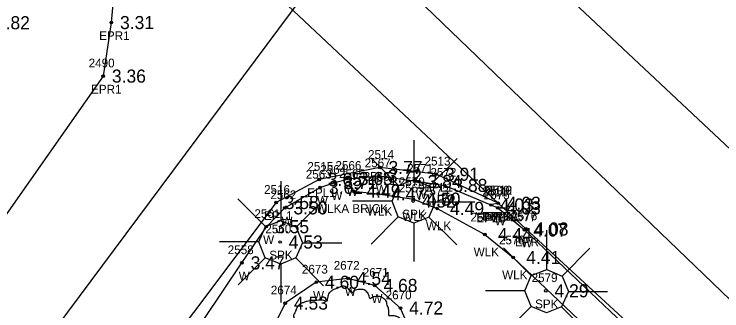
# Model space of a CAD drawing. Extents: x 2608598 to 2610682, y 641451 to 643526.
# Drawn here: x 2610061 to 2610142.2, y 642090.7 to 642124.7 of the extents above; entities that cross this region are included whole.
import ezdxf

# ---------------------------------------------------------------- set-up
doc = ezdxf.new("R2010")
doc.units = 0
for name, color, linetype in [('RD_EX_BldgApp', 7, 'Continuous'), ('RD_EX_BldgApp_txCode', 7, 'Continuous'), ('RD_EX_Misc', 7, 'Continuous'), ('RD_EX_Misc_txCode', 7, 'Continuous'), ('RD_EX_Road', 7, 'Continuous'), ('RD_EX_Road_txCode', 7, 'Continuous'), ('RD_EX_TX_BldgApp_ELEV', 7, 'Continuous'), ('RD_EX_TX_H2O_ELEV', 7, 'Continuous'), ('RD_EX_TX_Misc_ELEV', 7, 'Continuous'), ('RD_EX_TX_Road_ELEV', 7, 'Continuous'), ('RD_EX_VEG', 7, 'Continuous'), ('RD_HC_Cl', 7, 'Continuous'), ('RD_SMD_Locator', 7, 'Continuous')]:
    doc.layers.add(name, color=color, linetype=linetype)

msp = doc.modelspace()

# ---------------------------------------------------------------- linework, layer by layer
at = {"layer": 'RD_EX_BldgApp'}
for p, q in [((2610106.871, 642105.725), (2610106.871, 642110.234)), ((2610105.084, 642105.027), (2610101.901, 642108.209)), ((2610108.622, 642104.955), (2610111.818, 642108.151)), ((2610091.602, 642101.029), (2610091.602, 642105.538)), ((2610089.814, 642100.331), (2610086.631, 642103.513)), ((2610093.352, 642100.259), (2610096.548, 642103.455)), ((2610104.341, 642103.263), (2610099.818, 642103.263)), ((2610109.346, 642103.181), (2610113.842, 642103.181)), ((2610105.059, 642101.451), (2610101.942, 642098.333)), ((2610108.568, 642101.426), (2610111.76, 642098.235)), ((2610106.83, 642100.719), (2610106.83, 642096.309)), ((2610122.103, 642095.429), (2610122.103, 642099.939)), ((2610089.071, 642098.567), (2610084.549, 642098.567)), ((2610094.076, 642098.485), (2610098.573, 642098.485)), ((2610120.315, 642094.731), (2610117.132, 642097.914)), ((2610123.853, 642094.66), (2610127.049, 642097.856)), ((2610089.79, 642096.755), (2610086.672, 642093.637)), ((2610093.298, 642096.73), (2610096.49, 642093.539)), ((2610091.561, 642096.023), (2610091.561, 642091.613)), ((2610119.572, 642092.967), (2610115.05, 642092.967)), ((2610124.577, 642092.885), (2610129.074, 642092.885)), ((2610120.291, 642091.155), (2610117.173, 642088.038)), ((2610123.799, 642091.131), (2610126.991, 642087.939))]:
    msp.add_line(p, q, dxfattribs=at)
for points in [[(2610076.143, 642079.8), (2610087.117, 642096.172), (2610089.916, 642100.321), (2610092.029, 642102.48), (2610096.097, 642104.832), (2610097.757, 642105.387), (2610099.526, 642105.848), (2610102.859, 642106.137), (2610107.426, 642105.51), (2610110.383, 642105.055), (2610116.498, 642102.476), (2610119.551, 642099.941), (2610134.705, 642085.572)], [(2610106.665, 642087.897), (2610105.304, 642090.989), (2610102.356, 642093.581), (2610099.302, 642094.387), (2610095.648, 642093.945), (2610092.084, 642091.554), (2610090.066, 642087.454)]]:
    msp.add_lwpolyline(points, dxfattribs=at)
for points in [[(2610105.084, 642105.027), (2610106.871, 642105.725), (2610108.622, 642104.955), (2610109.346, 642103.181), (2610108.568, 642101.426), (2610106.83, 642100.719), (2610105.059, 642101.451), (2610104.341, 642103.263)], [(2610089.814, 642100.331), (2610091.602, 642101.029), (2610093.352, 642100.259), (2610094.076, 642098.485), (2610093.298, 642096.73), (2610091.561, 642096.023), (2610089.79, 642096.755), (2610089.071, 642098.567)], [(2610120.315, 642094.731), (2610122.103, 642095.429), (2610123.853, 642094.66), (2610124.577, 642092.885), (2610123.799, 642091.131), (2610122.062, 642090.424), (2610120.291, 642091.155), (2610119.572, 642092.967)]]:
    msp.add_lwpolyline(points, close=True, dxfattribs=at)
at = {"layer": 'RD_EX_Misc'}
msp.add_lwpolyline([(2610099.903, 642104.401), (2610102.737, 642104.088), (2610106.788, 642103.479), (2610109.503, 642102.419), (2610114.982, 642099.42), (2610118.245, 642096.797), (2610132.484, 642083.3), (2610146.063, 642070.249)], dxfattribs=at)
at = {"layer": 'RD_EX_Road'}
msp.add_line((2610116.512, 642103.007), (2610115.705, 642102.81), dxfattribs=at)
for points in [[(2609576.606, 642656.063), (2609590.876, 642642.238), (2609605.189, 642628.776), (2609627.581, 642607.088), (2609646.03, 642589.107), (2609702.182, 642534.044), (2609780.351, 642458.947), (2609858.794, 642382.828), (2609938.323, 642306.422), (2610008.617, 642239.319), (2610086.297, 642162.544), (2610164.179, 642089.488), (2610189.201, 642065.464), (2610214.781, 642040.191), (2610225.859, 642030.159), (2610226.316, 642028.389), (2610235.43, 642019.753), (2610260.227, 641995.633), (2610272.389, 641983.247)], [(2609979.125, 642234.193), (2609992.401, 642221.664), (2610004.858, 642210.013), (2610027.001, 642188.802), (2610067.643, 642149.145), (2610070.798, 642146.186), (2610073.957, 642143.053), (2610116.512, 642103.007), (2610119.683, 642100.064), (2610135.088, 642085.919), (2610148.333, 642073.03), (2610165.14, 642055.61), (2610179.59, 642041.571), (2610196.49, 642024.706), (2610209.861, 642011.422), (2610228.388, 641994.056), (2610252.927, 641970.076), (2610256.351, 641966.743)], [(2610073.957, 642143.053), (2610073.967, 642133.893), (2610072.62, 642129.267), (2610072.125, 642123.733), (2610071.192, 642117.593), (2610042.94, 642077.419), (2610042.982, 642077.082), (2610020.807, 642047.622), (2610010.682, 642034.572), (2609995.36, 642013.506), (2609993.975, 642012.164), (2609992.649, 642010.593), (2609982.727, 641996.329), (2609971.725, 641982.02), (2609971.56, 641981.898), (2609965.999, 641974.618)], [(2610116.512, 642103.007), (2610109.419, 642106.335), (2610102.937, 642107.104), (2610095.974, 642105.732), (2610091.028, 642103.088), (2610067.446, 642071.713), (2610058.11, 642059.075), (2610043.044, 642039.371), (2610035.942, 642029.795), (2610030.832, 642022.851), (2609999.348, 641980.077), (2609984.87, 641960.622)]]:
    msp.add_lwpolyline(points, dxfattribs=at)
at = {"layer": 'RD_EX_VEG'}
for points in [[(2610098.989, 642093.457), (2610098.69, 642093.482), (2610098.365, 642093.382), (2610098.115, 642093.282), (2610097.89, 642093.207), (2610097.665, 642093.107), (2610097.365, 642092.933), (2610097.14, 642092.733), (2610097.015, 642092.483), (2610096.965, 642092.258), (2610096.915, 642091.983), (2610096.915, 642091.808), (2610096.79, 642091.783), (2610096.64, 642091.808), (2610096.391, 642091.883), (2610096.141, 642091.883), (2610095.891, 642091.883), (2610095.541, 642091.858), (2610095.191, 642091.858), (2610094.916, 642091.808), (2610094.591, 642091.758), (2610094.217, 642091.633), (2610093.867, 642091.508), (2610093.567, 642091.258), (2610093.317, 642090.784), (2610093.192, 642090.434), (2610093.042, 642090.184), (2610093.192, 642089.734), (2610093.367, 642089.384), (2610093.392, 642089.184), (2610093.467, 642088.759), (2610093.567, 642088.535), (2610093.692, 642088.335), (2610093.617, 642088.31), (2610093.242, 642088.26), (2610092.942, 642088.16), (2610092.517, 642087.935), (2610092.292, 642087.71), (2610092.192, 642087.385), (2610092.167, 642087.035), (2610092.068, 642086.835), (2610091.993, 642086.56), (2610091.968, 642086.485), (2610091.918, 642086.161), (2610092.018, 642085.711), (2610092.043, 642085.361), (2610092.167, 642085.136), (2610092.317, 642084.961), (2610092.492, 642084.711), (2610092.892, 642084.486), (2610093.217, 642084.386), (2610093.417, 642084.361), (2610093.242, 642083.862), (2610093.192, 642083.512), (2610093.067, 642083.112), (2610093.067, 642083.037), (2610093.017, 642082.562), (2610093.167, 642082.237), (2610093.242, 642081.862), (2610093.417, 642081.638), (2610093.692, 642081.338), (2610094.017, 642081.113), (2610094.516, 642080.988), (2610094.916, 642081.013), (2610095.491, 642081.188), (2610095.741, 642081.263), (2610095.716, 642081.088), (2610095.741, 642080.713), (2610095.741, 642080.288), (2610095.891, 642079.963), (2610095.991, 642079.688), (2610096.141, 642079.438), (2610096.466, 642079.214), (2610096.865, 642079.139), (2610097.29, 642078.989), (2610097.74, 642078.914), (2610098.24, 642078.889), (2610098.84, 642079.039), (2610099.114, 642079.164), (2610099.214, 642079.339), (2610099.414, 642079.713), (2610099.364, 642079.938), (2610099.389, 642080.538), (2610099.489, 642080.363), (2610099.664, 642080.013), (2610100.164, 642079.713), (2610100.564, 642079.538), (2610101.039, 642079.388), (2610101.338, 642079.314), (2610101.813, 642079.388), (2610102.188, 642079.463), (2610102.563, 642079.588), (2610102.863, 642079.863), (2610103.038, 642080.138), (2610103.088, 642080.413), (2610103.163, 642080.788), (2610103.213, 642080.963)], [(2610103.213, 642080.963), (2610103.138, 642081.138), (2610103.088, 642081.388), (2610103.163, 642081.363), (2610103.338, 642081.313), (2610103.612, 642081.188), (2610103.837, 642081.113), (2610104.162, 642081.138), (2610104.437, 642081.238), (2610104.887, 642081.513), (2610105.162, 642081.987), (2610105.437, 642082.387), (2610105.512, 642082.712), (2610105.462, 642082.937), (2610105.437, 642083.437), (2610105.237, 642083.687), (2610105.187, 642083.812), (2610105.087, 642084.211), (2610105.162, 642084.261), (2610105.437, 642084.311), (2610105.811, 642084.436), (2610106.086, 642084.561), (2610106.311, 642084.736), (2610106.386, 642084.961), (2610106.361, 642085.361), (2610106.411, 642085.761), (2610106.336, 642085.911), (2610106.236, 642086.061), (2610106.161, 642086.261), (2610106.011, 642086.41), (2610105.911, 642086.56), (2610105.811, 642086.66), (2610105.687, 642086.81), (2610105.512, 642086.935), (2610105.362, 642086.985), (2610105.312, 642087.135), (2610105.462, 642087.335), (2610105.512, 642087.435), (2610105.537, 642087.66), (2610105.762, 642088.01), (2610105.811, 642088.41), (2610105.762, 642088.834), (2610105.712, 642089.109), (2610105.562, 642089.384), (2610105.362, 642089.634), (2610105.237, 642089.809), (2610105.062, 642089.934), (2610104.737, 642090.059), (2610104.487, 642090.109), (2610104.137, 642090.109), (2610103.937, 642090.159), (2610103.962, 642090.209), (2610103.962, 642090.359), (2610103.962, 642090.634), (2610103.887, 642091.083), (2610103.737, 642091.583), (2610103.737, 642091.608), (2610103.637, 642091.858), (2610103.413, 642092.058), (2610103.238, 642092.158), (2610103.038, 642092.283), (2610102.788, 642092.308), (2610102.488, 642092.308), (2610102.213, 642092.258), (2610102.013, 642092.158), (2610101.838, 642092.033), (2610101.763, 642092.183), (2610101.663, 642092.483), (2610101.613, 642092.633), (2610101.463, 642092.808), (2610101.239, 642093.008), (2610100.789, 642093.132), (2610100.164, 642093.058), (2610099.864, 642092.858), (2610099.714, 642092.683), (2610099.664, 642092.808), (2610099.464, 642093.008), (2610099.364, 642093.182), (2610099.189, 642093.307), (2610099.039, 642093.407), (2610098.939, 642093.457)]]:
    msp.add_spline(points, degree=3, dxfattribs=at)
at = {"layer": 'RD_HC_Cl'}
for p, q in [((2610092.394, 642140.787), (2610263.672, 641975.859)), ((2610099.475, 642133.968), (2609975.324, 641967.39))]:
    msp.add_line(p, q, dxfattribs=at)
at = {"layer": 'RD_SMD_Locator'}
for centre in [(2610072.125, 642123.733), (2610071.192, 642117.593), (2610102.937, 642107.104), (2610109.419, 642106.335), (2610095.974, 642105.732), (2610099.526, 642105.848), (2610102.859, 642106.137), (2610107.426, 642105.51), (2610096.097, 642104.832), (2610097.757, 642105.387), (2610110.383, 642105.055), (2610099.903, 642104.401), (2610102.737, 642104.088), (2610091.028, 642103.088), (2610106.757, 642103.26), (2610106.788, 642103.479), (2610092.029, 642102.48), (2610109.503, 642102.419), (2610115.705, 642102.81), (2610116.498, 642102.476), (2610116.512, 642103.007), (2610116.512, 642103.007), (2610116.512, 642103.007), (2610089.916, 642100.321), (2610119.551, 642099.941), (2610119.683, 642100.064), (2610114.982, 642099.42), (2610091.488, 642098.564), (2610118.245, 642096.797), (2610087.117, 642096.172), (2610099.302, 642094.387), (2610095.648, 642093.945), (2610102.356, 642093.581), (2610121.989, 642092.965), (2610092.084, 642091.554), (2610105.304, 642090.989)]:
    msp.add_circle(centre, 0.15, dxfattribs=at)

# ---------------------------------------------------------------- texts
at = {"layer": 'RD_EX_BldgApp_txCode'}
for s, p in [('2569', (2610105.104, 642104.26)), ('SPK', (2610105.529, 642101.26)), ('2560', (2610089.795, 642099.564)), ('SPK', (2610090.259, 642096.564)), ('2579', (2610120.359, 642093.965)), ('SPK', (2610120.76, 642090.965))]:
    msp.add_text(s, height=1, dxfattribs=at).set_placement(p)
at = {"layer": 'RD_EX_Misc_txCode'}
for s, p in [('2567', (2610101.205, 642107.137)), ('2564', (2610096.103, 642106.387)), ('2566', (2610097.849, 642106.848)), ('2571', (2610106.079, 642106.51)), ('2563', (2610094.444, 642105.832)), ('2565', (2610098.249, 642105.901)), ('2568', (2610101.084, 642105.588)), ('2572', (2610108.753, 642106.055)), ('2570', (2610105.118, 642104.979)), ('W', (2610099.156, 642103.848)), ('W', (2610102.489, 642104.137)), ('2573', (2610107.873, 642103.919)), ('2562', (2610090.375, 642103.48)), ('W', (2610097.387, 642103.387)), ('W', (2610107.056, 642103.51)), ('W', (2610110.013, 642103.055)), ('2575', (2610114.868, 642103.476)), ('W', (2610095.727, 642102.832)), ('WLKA BRICK', (2610095.627, 642101.901)), ('WLK', (2610101.47, 642101.588)), ('2561', (2610088.546, 642101.321)), ('WLK', (2610105.52, 642100.979)), ('2574', (2610113.352, 642100.92)), ('2577', (2610117.921, 642100.941)), ('W', (2610091.659, 642100.48)), ('WLK', (2610108.236, 642099.919)), ('W', (2610116.128, 642100.476)), ('W', (2610089.546, 642098.321)), ('2578', (2610116.615, 642098.297)), ('W', (2610119.181, 642097.941)), ('2558', (2610085.487, 642097.172)), ('WLK', (2610113.715, 642096.92)), ('2673', (2610093.995, 642094.945)), ('2672', (2610097.649, 642095.387)), ('W', (2610086.747, 642094.172)), ('2671', (2610100.985, 642094.581)), ('WLK', (2610116.977, 642094.297)), ('2674', (2610090.43, 642092.554)), ('W', (2610095.278, 642091.945)), ('W', (2610098.932, 642092.387)), ('2670', (2610103.611, 642091.989)), ('W', (2610101.985, 642091.581))]:
    msp.add_text(s, height=1, dxfattribs=at).set_placement(p)
at = {"layer": 'RD_EX_Road_txCode'}
for s, p in [('EPR1', (2610070.731, 642121.733)), ('2490', (2610069.523, 642118.593)), ('EPR1', (2610069.798, 642115.593)), ('2514', (2610101.59, 642108.104)), ('2513', (2610108.072, 642107.335)), ('2515', (2610094.628, 642106.732)), ('EPL1', (2610101.567, 642105.104)), ('2516', (2610089.658, 642104.088)), ('EPL1', (2610108.048, 642104.335)), ('2511', (2610114.642, 642103.81)), ('2509', (2610114.843, 642104.007)), ('2510', (2610115.126, 642104.007)), ('2512', (2610115.166, 642104.007)), ('EPL1', (2610094.604, 642103.732)), ('EPL1', (2610089.658, 642101.088)), ('EP2B', (2610114.028, 642100.81)), ('EPL1A', (2610114.654, 642101.007)), ('EP2A', (2610114.819, 642101.007)), ('EPR', (2610115.284, 642101.007)), ('2576', (2610118.03, 642101.064)), ('EPR', (2610118.455, 642098.064))]:
    msp.add_text(s, height=1, dxfattribs=at).set_placement(p)
at = {"layer": 'RD_EX_TX_BldgApp_ELEV'}
for s, p in [('4.52', (2610107.757, 642102.51)), ('4.53', (2610092.488, 642097.814)), ('4.29', (2610122.989, 642092.215))]:
    msp.add_text(s, height=1.5, dxfattribs=at).set_placement(p)
at = {"layer": 'RD_EX_TX_H2O_ELEV'}
msp.add_text('2.82', height=1.5, dxfattribs=at).set_placement((2610058.877, 642122.963))
at = {"layer": 'RD_EX_TX_Misc_ELEV'}
for s, p in [('3.65', (2610100.526, 642105.098)), ('3.72', (2610103.859, 642105.387)), ('3.71', (2610098.757, 642104.637)), ('3.84', (2610108.426, 642104.76)), ('3.88', (2610111.383, 642104.305)), ('3.62', (2610097.097, 642104.082)), ('4.49', (2610101.403, 642103.651)), ('4.47', (2610104.237, 642103.338)), ('4.50', (2610108.288, 642102.729)), ('3.50', (2610093.029, 642101.73)), ('4.49', (2610111.003, 642101.669)), ('4.03', (2610117.498, 642101.726)), ('3.55', (2610090.916, 642099.571)), ('4.44', (2610116.482, 642098.67)), ('4.07', (2610120.551, 642099.191)), ('4.41', (2610119.745, 642096.047)), ('3.47', (2610088.117, 642095.422)), ('4.54', (2610100.302, 642093.637)), ('4.60', (2610096.648, 642093.195)), ('4.68', (2610103.356, 642092.831)), ('4.53', (2610093.084, 642090.804)), ('4.72', (2610106.304, 642090.239))]:
    msp.add_text(s, height=1.5, dxfattribs=at).set_placement(p)
at = {"layer": 'RD_EX_TX_Road_ELEV'}
for s, p in [('3.31', (2610073.125, 642122.983)), ('3.36', (2610072.192, 642116.843)), ('3.77', (2610103.937, 642106.354)), ('3.65', (2610096.974, 642104.982)), ('3.91', (2610110.419, 642105.585)), ('3.58', (2610092.028, 642102.338)), ('4.03', (2610116.705, 642102.06)), ('4.03', (2610117.512, 642102.257)), ('4.03', (2610117.512, 642102.257)), ('4.03', (2610117.512, 642102.257)), ('4.08', (2610120.683, 642099.314))]:
    msp.add_text(s, height=1.5, dxfattribs=at).set_placement(p)

doc.saveas('drawing.dxf')
